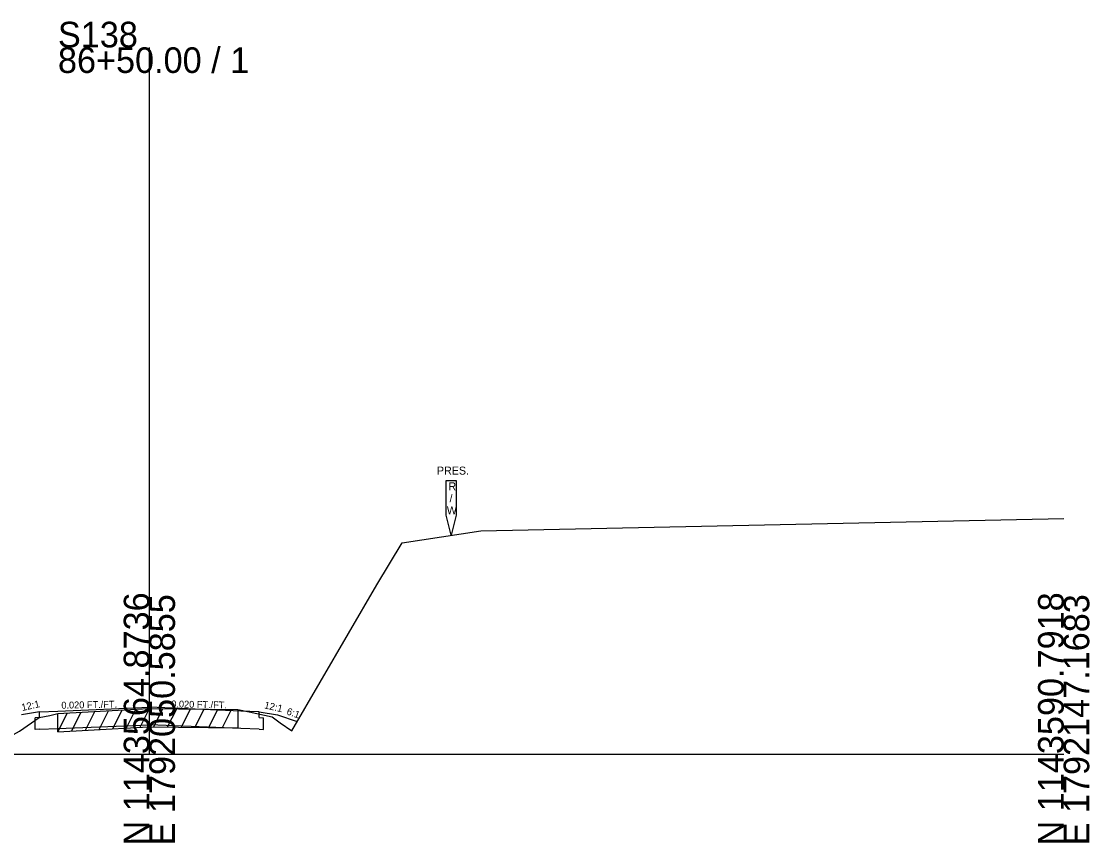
# Model space of a CAD drawing. Extents: x -26 to 1203, y -10 to 19606.
# Drawn here: x 86 to 202.8, y 12990.3 to 13080.2 of the extents above; entities that cross this region are included whole.
import ezdxf

# ---------------------------------------------------------------- set-up
doc = ezdxf.new("R2010")
doc.units = 0
for name, color, linetype in [('RD_EX_Driveway', 7, 'Continuous'), ('RD_GPK_XS_Cell', 7, 'Continuous'), ('RD_XS_Base', 7, 'Continuous'), ('RD_XS_EarthShd', 7, 'Continuous'), ('RD_XS_ExGround', 7, 'Continuous'), ('RD_XS_ExPaveRet', 7, 'Continuous'), ('RD_XS_ExRW', 7, 'Continuous'), ('RD_XS_Pave', 7, 'Continuous'), ('RD_XS_TX_Slope', 7, 'Continuous')]:
    doc.layers.add(name, color=color, linetype=linetype)

msp = doc.modelspace()

# ---------------------------------------------------------------- linework, layer by layer
at = {"layer": 'RD_GPK_XS_Cell'}
for p, q in [((100, 13000), (100, 13077.31)), ((0, 13000), (100, 13000)), ((100, 13000), (200, 13000))]:
    msp.add_line(p, q, dxfattribs=at)
at = {"layer": 'RD_XS_Base'}
for p, q in [((88, 13003.99), (88, 13004.62)), ((112, 13003.99), (112, 13004.62)), ((88, 13003.99), (87.5, 13003.96)), ((87.5, 13002.69), (87.5, 13003.96)), ((90, 13002.8), (100, 13003.21)), ((110, 13002.8), (100, 13003.21)), ((112, 13003.99), (112.5, 13003.96)), ((112.5, 13002.69), (112.5, 13003.96)), ((88, 13002.72), (87.5, 13002.69)), ((88, 13002.72), (90, 13002.8)), ((112, 13002.72), (110, 13002.8)), ((112, 13002.72), (112.5, 13002.69))]:
    msp.add_line(p, q, dxfattribs=at)
at = {"layer": 'RD_XS_EarthShd'}
for p, q in [((88, 13004.62), (86, 13004.29)), ((88, 13004.62), (86, 13004.29)), ((112, 13004.62), (114, 13004.29)), ((112, 13004.62), (114, 13004.29)), ((114, 13004.29), (116.17, 13003.56))]:
    msp.add_line(p, q, dxfattribs=at)
at = {"layer": 'RD_XS_ExGround'}
msp.add_lwpolyline([(0, 13002.53), (32.45, 13004.87), (46.18, 13007.75), (53.37, 13009.35), (75.83, 13014.34), (81.33, 13005.73), (84.24, 13001.63), (85.78, 13002.52), (87.94, 13003.98), (89.13, 13004.21), (90, 13004.43), (93.32, 13004.62), (99.9, 13004.99), (106.45, 13004.92), (109.69, 13004.87), (110.91, 13004.61), (113.44, 13004.07), (114.32, 13003.43), (115.57, 13002.53), (124.88, 13018.52), (127.64, 13023.1), (136.25, 13024.43), (200, 13025.77)], dxfattribs=at)
at = {"layer": 'RD_XS_ExPaveRet'}
for p, q in [((90, 13002.43), (91.03, 13004.49)), ((90, 13002.43), (90, 13004.43)), ((91.5, 13002.51), (92.53, 13004.57)), ((93, 13002.6), (94.03, 13004.66)), ((94.5, 13002.68), (95.53, 13004.74)), ((96, 13002.77), (97.03, 13004.83)), ((97.5, 13002.86), (98.53, 13004.91)), ((99, 13002.94), (100.02, 13004.99)), ((100.5, 13002.99), (101.49, 13004.98)), ((102, 13002.97), (102.99, 13004.96)), ((103.5, 13002.95), (104.49, 13004.94)), ((105, 13002.94), (105.99, 13004.93)), ((106.5, 13002.92), (107.49, 13004.91)), ((108, 13002.9), (108.99, 13004.88)), ((109.69, 13004.87), (109.69, 13002.87)), ((90, 13002.43), (93.32, 13002.62)), ((93.32, 13002.62), (99.9, 13002.99)), ((99.9, 13002.99), (106.45, 13002.92)), ((106.45, 13002.92), (109.69, 13002.87))]:
    msp.add_line(p, q, dxfattribs=at)
at = {"layer": 'RD_XS_ExRW'}
msp.add_lwpolyline([(132.45, 13029.94), (133.55, 13029.94), (133.55, 13026.12), (133, 13023.93), (132.45, 13026.12)], close=True, dxfattribs=at)
at = {"layer": 'RD_XS_Pave'}
for p, q in [((88, 13004.62), (90, 13004.7)), ((90, 13004.7), (100, 13005.12)), ((110, 13004.7), (100, 13005.12)), ((112, 13004.62), (110, 13004.7))]:
    msp.add_line(p, q, dxfattribs=at)

# ---------------------------------------------------------------- texts
at = {"layer": 'RD_EX_Driveway'}
msp.add_text('542.50', height=0.0975, rotation=90, dxfattribs=at).set_placement((100.1, 13004.99))
at = {"layer": 'RD_GPK_XS_Cell'}
for s, p in [('S138', (90, 13077.31)), ('86+50.00 / 1', (90, 13074.51))]:
    msp.add_text(s, height=2.8, dxfattribs=at).set_placement(p)
for s, p in [('N 1143564.8736', (100, 12990)), ('E 1792050.5855', (102.8, 12990)), ('N 1143590.7918', (200, 12990)), ('E 1792147.1683', (202.8, 12990))]:
    msp.add_text(s, height=2.8, rotation=90, dxfattribs=at).set_placement(p)
at = {"layer": 'RD_XS_ExRW'}
for s, p in [('PRES.', (131.45, 13030.57)), ('R', (132.71, 13028.85)), ('/', (132.83, 13027.54)), ('W', (132.53, 13026.23))]:
    msp.add_text(s, height=0.875, dxfattribs=at).set_placement(p)
at = {"layer": 'RD_XS_TX_Slope'}
for s, height, rotation, p in [('12:1', 0.778, 12.7511, (86.1, 13004.7)), ('12:1', 0.778, 12.7511, (86.1, 13004.7)), ('0.020 FT./FT.', 0.7518, 1.1916, (90.38, 13004.96)), ('0.020 FT./FT.', 0.7518, 358.8084, (102.39, 13005.11)), ('12:1', 0.778, 347.2489, (112.51, 13005.01)), ('6:1', 0.778, 340.6018, (114.94, 13004.36))]:
    msp.add_text(s, height=height, rotation=rotation, dxfattribs=at).set_placement(p)

doc.saveas('drawing.dxf')
